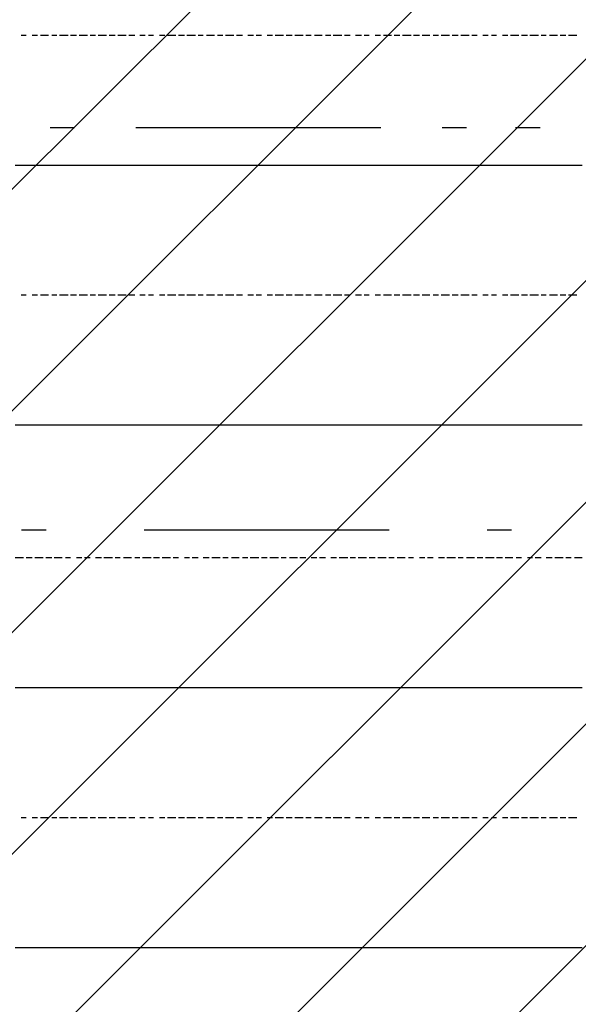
# Model space of a CAD drawing. Extents: x 997 to 109698, y 921 to 94021.
# Tile 427 of 656: x 24084 to 24939, y 38003 to 39511. Entities that reach past the tile are written whole.
import ezdxf

# ---------------------------------------------------------------- set-up
doc = ezdxf.new("R2010")
doc.units = 0
doc.header["$MEASUREMENT"] = 0
for name, color, linetype in [('12', 7, 'CONTINUOUS'), ('28', 7, 'CONTINUOUS'), ('40', 7, 'CONTINUOUS')]:
    doc.layers.add(name, color=color, linetype=linetype)

msp = doc.modelspace()

# ---------------------------------------------------------------- linework, layer by layer
at = {"layer": '12', "color": 1}
for p, q in [((24085.630503, 39487.563401), (24093.630503, 39487.563401)), ((24102.630503, 39487.563401), (24110.630503, 39487.563401)), ((24115.630503, 39487.563401), (24127.630503, 39487.563401)), ((24132.630503, 39487.563401), (24140.630503, 39487.563401)), ((24144.630503, 39487.563401), (24157.630503, 39487.563401)), ((24161.630503, 39487.563401), (24170.630503, 39487.563401)), ((24174.630503, 39487.563401), (24187.630503, 39487.563401)), ((24191.630503, 39487.563401), (24199.630503, 39487.563401)), ((24203.630503, 39487.563401), (24216.630503, 39487.563401)), ((24220.630503, 39487.563401), (24229.630503, 39487.563401)), ((24233.630503, 39487.563401), (24246.630503, 39487.563401)), ((24250.630503, 39487.563401), (24259.630503, 39487.563401)), ((24267.630503, 39487.563401), (24275.630503, 39487.563401)), ((24280.630503, 39487.563401), (24288.630503, 39487.563401)), ((24297.630503, 39487.563401), (24305.630503, 39487.563401)), ((24309.630503, 39487.563401), (24322.630503, 39487.563401)), ((24326.630503, 39487.563401), (24335.630503, 39487.563401)), ((24339.630503, 39487.563401), (24352.630503, 39487.563401)), ((24356.630503, 39487.563401), (24364.630503, 39487.563401)), ((24369.630503, 39487.563401), (24381.630503, 39487.563401)), ((24386.630503, 39487.563401), (24394.630503, 39487.563401)), ((24398.630503, 39487.563401), (24411.630503, 39487.563401)), ((24415.630503, 39487.563401), (24424.630503, 39487.563401)), ((24432.630503, 39487.563401), (24441.630503, 39487.563401)), ((24445.630503, 39487.563401), (24453.630503, 39487.563401)), ((24462.630503, 39487.563401), (24470.630503, 39487.563401)), ((24474.630503, 39487.563401), (24487.630503, 39487.563401)), ((24491.630503, 39487.563401), (24500.630503, 39487.563401)), ((24504.630503, 39487.563401), (24517.630503, 39487.563401)), ((24521.630503, 39487.563401), (24529.630503, 39487.563401)), ((24534.630503, 39487.563401), (24546.630503, 39487.563401)), ((24551.630503, 39487.563401), (24559.630503, 39487.563401)), ((24563.630503, 39487.563401), (24576.630503, 39487.563401)), ((24580.630503, 39487.563401), (24589.630503, 39487.563401)), ((24597.630503, 39487.563401), (24606.630503, 39487.563401)), ((24610.630503, 39487.563401), (24618.630503, 39487.563401)), ((24627.630503, 39487.563401), (24635.630503, 39487.563401)), ((24640.630503, 39487.563401), (24652.630503, 39487.563401)), ((24656.630503, 39487.563401), (24665.630503, 39487.563401)), ((24669.630503, 39487.563401), (24682.630503, 39487.563401)), ((24686.630503, 39487.563401), (24695.630503, 39487.563401)), ((24699.630503, 39487.563401), (24711.630503, 39487.563401)), ((24716.630503, 39487.563401), (24724.630503, 39487.563401)), ((24728.630503, 39487.563401), (24741.630503, 39487.563401)), ((24745.630503, 39487.563401), (24754.630503, 39487.563401)), ((24758.630503, 39487.563401), (24771.630503, 39487.563401)), ((24775.630503, 39487.563401), (24783.630503, 39487.563401)), ((24792.630503, 39487.563401), (24800.630503, 39487.563401)), ((24805.630503, 39487.563401), (24813.630503, 39487.563401)), ((24822.630503, 39487.563401), (24830.630503, 39487.563401)), ((24834.630503, 39487.563401), (24847.630503, 39487.563401)), ((24851.630503, 39487.563401), (24860.630503, 39487.563401)), ((24864.630503, 39487.563401), (24877.630503, 39487.563401)), ((24881.630503, 39487.563401), (24889.630503, 39487.563401)), ((24894.630503, 39487.563401), (24906.630503, 39487.563401)), ((24910.630503, 39487.563401), (24919.630503, 39487.563401)), ((24923.630503, 39487.563401), (24936.630503, 39487.563401)), ((24085.630503, 39089.563401), (24093.630503, 39089.563401)), ((24102.630503, 39089.563401), (24110.630503, 39089.563401)), ((24115.630503, 39089.563401), (24127.630503, 39089.563401)), ((24132.630503, 39089.563401), (24140.630503, 39089.563401)), ((24144.630503, 39089.563401), (24157.630503, 39089.563401)), ((24161.630503, 39089.563401), (24170.630503, 39089.563401)), ((24174.630503, 39089.563401), (24187.630503, 39089.563401)), ((24191.630503, 39089.563401), (24199.630503, 39089.563401)), ((24203.630503, 39089.563401), (24216.630503, 39089.563401)), ((24220.630503, 39089.563401), (24229.630503, 39089.563401)), ((24233.630503, 39089.563401), (24246.630503, 39089.563401)), ((24250.630503, 39089.563401), (24259.630503, 39089.563401)), ((24267.630503, 39089.563401), (24275.630503, 39089.563401)), ((24280.630503, 39089.563401), (24288.630503, 39089.563401)), ((24297.630503, 39089.563401), (24305.630503, 39089.563401)), ((24309.630503, 39089.563401), (24322.630503, 39089.563401)), ((24326.630503, 39089.563401), (24335.630503, 39089.563401)), ((24339.630503, 39089.563401), (24352.630503, 39089.563401)), ((24356.630503, 39089.563401), (24364.630503, 39089.563401)), ((24369.630503, 39089.563401), (24381.630503, 39089.563401)), ((24386.630503, 39089.563401), (24394.630503, 39089.563401)), ((24398.630503, 39089.563401), (24411.630503, 39089.563401)), ((24415.630503, 39089.563401), (24424.630503, 39089.563401)), ((24432.630503, 39089.563401), (24441.630503, 39089.563401)), ((24445.630503, 39089.563401), (24453.630503, 39089.563401)), ((24462.630503, 39089.563401), (24470.630503, 39089.563401)), ((24474.630503, 39089.563401), (24487.630503, 39089.563401)), ((24491.630503, 39089.563401), (24500.630503, 39089.563401)), ((24504.630503, 39089.563401), (24517.630503, 39089.563401)), ((24521.630503, 39089.563401), (24529.630503, 39089.563401)), ((24534.630503, 39089.563401), (24546.630503, 39089.563401)), ((24551.630503, 39089.563401), (24559.630503, 39089.563401)), ((24563.630503, 39089.563401), (24576.630503, 39089.563401)), ((24580.630503, 39089.563401), (24589.630503, 39089.563401)), ((24597.630503, 39089.563401), (24606.630503, 39089.563401)), ((24610.630503, 39089.563401), (24618.630503, 39089.563401)), ((24627.630503, 39089.563401), (24635.630503, 39089.563401)), ((24640.630503, 39089.563401), (24652.630503, 39089.563401)), ((24656.630503, 39089.563401), (24665.630503, 39089.563401)), ((24669.630503, 39089.563401), (24682.630503, 39089.563401)), ((24686.630503, 39089.563401), (24695.630503, 39089.563401)), ((24699.630503, 39089.563401), (24711.630503, 39089.563401)), ((24716.630503, 39089.563401), (24724.630503, 39089.563401)), ((24728.630503, 39089.563401), (24741.630503, 39089.563401)), ((24745.630503, 39089.563401), (24754.630503, 39089.563401)), ((24758.630503, 39089.563401), (24771.630503, 39089.563401)), ((24775.630503, 39089.563401), (24783.630503, 39089.563401)), ((24792.630503, 39089.563401), (24800.630503, 39089.563401)), ((24805.630503, 39089.563401), (24813.630503, 39089.563401)), ((24822.630503, 39089.563401), (24830.630503, 39089.563401)), ((24834.630503, 39089.563401), (24847.630503, 39089.563401)), ((24851.630503, 39089.563401), (24860.630503, 39089.563401)), ((24864.630503, 39089.563401), (24877.630503, 39089.563401)), ((24881.630503, 39089.563401), (24889.630503, 39089.563401)), ((24894.630503, 39089.563401), (24906.630503, 39089.563401)), ((24910.630503, 39089.563401), (24919.630503, 39089.563401)), ((24923.630503, 39089.563401), (24936.630503, 39089.563401)), ((24076.630503, 38687.563401), (24089.630503, 38687.563401)), ((24093.630503, 38687.563401), (24102.630503, 38687.563401)), ((24106.630503, 38687.563401), (24119.630503, 38687.563401)), ((24123.630503, 38687.563401), (24132.630503, 38687.563401)), ((24136.630503, 38687.563401), (24148.630503, 38687.563401)), ((24153.630503, 38687.563401), (24161.630503, 38687.563401)), ((24170.630503, 38687.563401), (24178.630503, 38687.563401)), ((24182.630503, 38687.563401), (24191.630503, 38687.563401)), ((24199.630503, 38687.563401), (24208.630503, 38687.563401)), ((24212.630503, 38687.563401), (24225.630503, 38687.563401)), ((24229.630503, 38687.563401), (24237.630503, 38687.563401)), ((24242.630503, 38687.563401), (24254.630503, 38687.563401)), ((24259.630503, 38687.563401), (24267.630503, 38687.563401)), ((24271.630503, 38687.563401), (24284.630503, 38687.563401)), ((24288.630503, 38687.563401), (24297.630503, 38687.563401)), ((24301.630503, 38687.563401), (24314.630503, 38687.563401)), ((24318.630503, 38687.563401), (24326.630503, 38687.563401)), ((24335.630503, 38687.563401), (24343.630503, 38687.563401)), ((24347.630503, 38687.563401), (24356.630503, 38687.563401)), ((24364.630503, 38687.563401), (24373.630503, 38687.563401)), ((24377.630503, 38687.563401), (24390.630503, 38687.563401)), ((24394.630503, 38687.563401), (24402.630503, 38687.563401)), ((24407.630503, 38687.563401), (24419.630503, 38687.563401)), ((24424.630503, 38687.563401), (24432.630503, 38687.563401)), ((24436.630503, 38687.563401), (24449.630503, 38687.563401)), ((24453.630503, 38687.563401), (24462.630503, 38687.563401)), ((24466.630503, 38687.563401), (24479.630503, 38687.563401)), ((24483.630503, 38687.563401), (24491.630503, 38687.563401)), ((24496.630503, 38687.563401), (24508.630503, 38687.563401)), ((24512.630503, 38687.563401), (24521.630503, 38687.563401)), ((24529.630503, 38687.563401), (24538.630503, 38687.563401)), ((24542.630503, 38687.563401), (24551.630503, 38687.563401)), ((24559.630503, 38687.563401), (24568.630503, 38687.563401)), ((24572.630503, 38687.563401), (24585.630503, 38687.563401)), ((24589.630503, 38687.563401), (24597.630503, 38687.563401)), ((24601.630503, 38687.563401), (24614.630503, 38687.563401)), ((24618.630503, 38687.563401), (24627.630503, 38687.563401)), ((24631.630503, 38687.563401), (24644.630503, 38687.563401)), ((24648.630503, 38687.563401), (24656.630503, 38687.563401)), ((24661.630503, 38687.563401), (24673.630503, 38687.563401)), ((24678.630503, 38687.563401), (24686.630503, 38687.563401)), ((24695.630503, 38687.563401), (24703.630503, 38687.563401)), ((24707.630503, 38687.563401), (24716.630503, 38687.563401)), ((24724.630503, 38687.563401), (24733.630503, 38687.563401)), ((24737.630503, 38687.563401), (24750.630503, 38687.563401)), ((24754.630503, 38687.563401), (24762.630503, 38687.563401)), ((24767.630503, 38687.563401), (24779.630503, 38687.563401)), ((24783.630503, 38687.563401), (24792.630503, 38687.563401)), ((24796.630503, 38687.563401), (24809.630503, 38687.563401)), ((24813.630503, 38687.563401), (24822.630503, 38687.563401)), ((24826.630503, 38687.563401), (24838.630503, 38687.563401)), ((24843.630503, 38687.563401), (24851.630503, 38687.563401)), ((24860.630503, 38687.563401), (24868.630503, 38687.563401)), ((24872.630503, 38687.563401), (24881.630503, 38687.563401)), ((24889.630503, 38687.563401), (24898.630503, 38687.563401)), ((24902.630503, 38687.563401), (24915.630503, 38687.563401)), ((24919.630503, 38687.563401), (24927.630503, 38687.563401)), ((24932.630503, 38687.563401), (24944.630503, 38687.563401)), ((24085.630503, 38289.563401), (24093.630503, 38289.563401)), ((24102.630503, 38289.563401), (24110.630503, 38289.563401)), ((24115.630503, 38289.563401), (24127.630503, 38289.563401)), ((24132.630503, 38289.563401), (24140.630503, 38289.563401)), ((24144.630503, 38289.563401), (24157.630503, 38289.563401)), ((24161.630503, 38289.563401), (24170.630503, 38289.563401)), ((24174.630503, 38289.563401), (24187.630503, 38289.563401)), ((24191.630503, 38289.563401), (24199.630503, 38289.563401)), ((24203.630503, 38289.563401), (24216.630503, 38289.563401)), ((24220.630503, 38289.563401), (24229.630503, 38289.563401)), ((24233.630503, 38289.563401), (24246.630503, 38289.563401)), ((24250.630503, 38289.563401), (24259.630503, 38289.563401)), ((24267.630503, 38289.563401), (24275.630503, 38289.563401)), ((24280.630503, 38289.563401), (24288.630503, 38289.563401)), ((24297.630503, 38289.563401), (24305.630503, 38289.563401)), ((24309.630503, 38289.563401), (24322.630503, 38289.563401)), ((24326.630503, 38289.563401), (24335.630503, 38289.563401)), ((24339.630503, 38289.563401), (24352.630503, 38289.563401)), ((24356.630503, 38289.563401), (24364.630503, 38289.563401)), ((24369.630503, 38289.563401), (24381.630503, 38289.563401)), ((24386.630503, 38289.563401), (24394.630503, 38289.563401)), ((24398.630503, 38289.563401), (24411.630503, 38289.563401)), ((24415.630503, 38289.563401), (24424.630503, 38289.563401)), ((24432.630503, 38289.563401), (24441.630503, 38289.563401)), ((24445.630503, 38289.563401), (24453.630503, 38289.563401)), ((24462.630503, 38289.563401), (24470.630503, 38289.563401)), ((24474.630503, 38289.563401), (24487.630503, 38289.563401)), ((24491.630503, 38289.563401), (24500.630503, 38289.563401)), ((24504.630503, 38289.563401), (24517.630503, 38289.563401)), ((24521.630503, 38289.563401), (24529.630503, 38289.563401)), ((24534.630503, 38289.563401), (24546.630503, 38289.563401)), ((24551.630503, 38289.563401), (24559.630503, 38289.563401)), ((24563.630503, 38289.563401), (24576.630503, 38289.563401)), ((24580.630503, 38289.563401), (24589.630503, 38289.563401)), ((24597.630503, 38289.563401), (24606.630503, 38289.563401)), ((24610.630503, 38289.563401), (24618.630503, 38289.563401)), ((24627.630503, 38289.563401), (24635.630503, 38289.563401)), ((24640.630503, 38289.563401), (24652.630503, 38289.563401)), ((24656.630503, 38289.563401), (24665.630503, 38289.563401)), ((24669.630503, 38289.563401), (24682.630503, 38289.563401)), ((24686.630503, 38289.563401), (24695.630503, 38289.563401)), ((24699.630503, 38289.563401), (24711.630503, 38289.563401)), ((24716.630503, 38289.563401), (24724.630503, 38289.563401)), ((24728.630503, 38289.563401), (24741.630503, 38289.563401)), ((24745.630503, 38289.563401), (24754.630503, 38289.563401)), ((24758.630503, 38289.563401), (24771.630503, 38289.563401)), ((24775.630503, 38289.563401), (24783.630503, 38289.563401)), ((24792.630503, 38289.563401), (24800.630503, 38289.563401)), ((24805.630503, 38289.563401), (24813.630503, 38289.563401)), ((24822.630503, 38289.563401), (24830.630503, 38289.563401)), ((24834.630503, 38289.563401), (24847.630503, 38289.563401)), ((24851.630503, 38289.563401), (24860.630503, 38289.563401)), ((24864.630503, 38289.563401), (24877.630503, 38289.563401)), ((24881.630503, 38289.563401), (24889.630503, 38289.563401)), ((24894.630503, 38289.563401), (24906.630503, 38289.563401)), ((24910.630503, 38289.563401), (24919.630503, 38289.563401)), ((24923.630503, 38289.563401), (24936.630503, 38289.563401))]:
    msp.add_line(p, q, dxfattribs=at)
at = {"layer": '12', "color": 5}
for p, q in [((24076.630503, 39288.563401), (24085.630503, 39288.563401)), ((24085.630503, 39288.563401), (24093.630503, 39288.563401)), ((24093.630503, 39288.563401), (24106.630503, 39288.563401)), ((24106.630503, 39288.563401), (24115.630503, 39288.563401)), ((24115.630503, 39288.563401), (24127.630503, 39288.563401)), ((24127.630503, 39288.563401), (24136.630503, 39288.563401)), ((24136.630503, 39288.563401), (24144.630503, 39288.563401)), ((24144.630503, 39288.563401), (24157.630503, 39288.563401)), ((24157.630503, 39288.563401), (24165.630503, 39288.563401)), ((24165.630503, 39288.563401), (24174.630503, 39288.563401)), ((24174.630503, 39288.563401), (24187.630503, 39288.563401)), ((24187.630503, 39288.563401), (24195.630503, 39288.563401)), ((24195.630503, 39288.563401), (24203.630503, 39288.563401)), ((24203.630503, 39288.563401), (24216.630503, 39288.563401)), ((24216.630503, 39288.563401), (24225.630503, 39288.563401)), ((24225.630503, 39288.563401), (24233.630503, 39288.563401)), ((24233.630503, 39288.563401), (24246.630503, 39288.563401)), ((24246.630503, 39288.563401), (24254.630503, 39288.563401)), ((24254.630503, 39288.563401), (24267.630503, 39288.563401)), ((24267.630503, 39288.563401), (24275.630503, 39288.563401)), ((24275.630503, 39288.563401), (24284.630503, 39288.563401)), ((24284.630503, 39288.563401), (24297.630503, 39288.563401)), ((24297.630503, 39288.563401), (24305.630503, 39288.563401)), ((24305.630503, 39288.563401), (24314.630503, 39288.563401)), ((24314.630503, 39288.563401), (24326.630503, 39288.563401)), ((24326.630503, 39288.563401), (24335.630503, 39288.563401)), ((24335.630503, 39288.563401), (24343.630503, 39288.563401)), ((24343.630503, 39288.563401), (24356.630503, 39288.563401)), ((24356.630503, 39288.563401), (24364.630503, 39288.563401)), ((24364.630503, 39288.563401), (24377.630503, 39288.563401)), ((24377.630503, 39288.563401), (24386.630503, 39288.563401)), ((24386.630503, 39288.563401), (24394.630503, 39288.563401)), ((24394.630503, 39288.563401), (24407.630503, 39288.563401)), ((24407.630503, 39288.563401), (24415.630503, 39288.563401)), ((24415.630503, 39288.563401), (24424.630503, 39288.563401)), ((24424.630503, 39288.563401), (24436.630503, 39288.563401)), ((24436.630503, 39288.563401), (24445.630503, 39288.563401)), ((24445.630503, 39288.563401), (24453.630503, 39288.563401)), ((24453.630503, 39288.563401), (24466.630503, 39288.563401)), ((24466.630503, 39288.563401), (24474.630503, 39288.563401)), ((24474.630503, 39288.563401), (24487.630503, 39288.563401)), ((24487.630503, 39288.563401), (24496.630503, 39288.563401)), ((24496.630503, 39288.563401), (24504.630503, 39288.563401)), ((24504.630503, 39288.563401), (24517.630503, 39288.563401)), ((24517.630503, 39288.563401), (24525.630503, 39288.563401)), ((24525.630503, 39288.563401), (24534.630503, 39288.563401)), ((24534.630503, 39288.563401), (24546.630503, 39288.563401)), ((24546.630503, 39288.563401), (24555.630503, 39288.563401)), ((24555.630503, 39288.563401), (24563.630503, 39288.563401)), ((24563.630503, 39288.563401), (24576.630503, 39288.563401)), ((24576.630503, 39288.563401), (24585.630503, 39288.563401)), ((24585.630503, 39288.563401), (24597.630503, 39288.563401)), ((24597.630503, 39288.563401), (24606.630503, 39288.563401)), ((24606.630503, 39288.563401), (24614.630503, 39288.563401)), ((24614.630503, 39288.563401), (24627.630503, 39288.563401)), ((24627.630503, 39288.563401), (24635.630503, 39288.563401)), ((24635.630503, 39288.563401), (24644.630503, 39288.563401)), ((24644.630503, 39288.563401), (24656.630503, 39288.563401)), ((24656.630503, 39288.563401), (24665.630503, 39288.563401)), ((24665.630503, 39288.563401), (24673.630503, 39288.563401)), ((24673.630503, 39288.563401), (24686.630503, 39288.563401)), ((24686.630503, 39288.563401), (24695.630503, 39288.563401)), ((24695.630503, 39288.563401), (24707.630503, 39288.563401)), ((24707.630503, 39288.563401), (24716.630503, 39288.563401)), ((24716.630503, 39288.563401), (24724.630503, 39288.563401)), ((24724.630503, 39288.563401), (24737.630503, 39288.563401)), ((24737.630503, 39288.563401), (24745.630503, 39288.563401)), ((24745.630503, 39288.563401), (24754.630503, 39288.563401)), ((24754.630503, 39288.563401), (24767.630503, 39288.563401)), ((24767.630503, 39288.563401), (24775.630503, 39288.563401)), ((24775.630503, 39288.563401), (24783.630503, 39288.563401)), ((24783.630503, 39288.563401), (24796.630503, 39288.563401)), ((24796.630503, 39288.563401), (24805.630503, 39288.563401)), ((24805.630503, 39288.563401), (24813.630503, 39288.563401)), ((24813.630503, 39288.563401), (24826.630503, 39288.563401)), ((24826.630503, 39288.563401), (24834.630503, 39288.563401)), ((24834.630503, 39288.563401), (24847.630503, 39288.563401)), ((24847.630503, 39288.563401), (24855.630503, 39288.563401)), ((24855.630503, 39288.563401), (24864.630503, 39288.563401)), ((24864.630503, 39288.563401), (24877.630503, 39288.563401)), ((24877.630503, 39288.563401), (24885.630503, 39288.563401)), ((24885.630503, 39288.563401), (24894.630503, 39288.563401)), ((24894.630503, 39288.563401), (24906.630503, 39288.563401)), ((24906.630503, 39288.563401), (24915.630503, 39288.563401)), ((24915.630503, 39288.563401), (24923.630503, 39288.563401)), ((24923.630503, 39288.563401), (24936.630503, 39288.563401)), ((24936.630503, 39288.563401), (24944.630503, 39288.563401)), ((24076.630503, 38890.563401), (24085.630503, 38890.563401)), ((24085.630503, 38890.563401), (24093.630503, 38890.563401)), ((24093.630503, 38890.563401), (24106.630503, 38890.563401)), ((24106.630503, 38890.563401), (24115.630503, 38890.563401)), ((24115.630503, 38890.563401), (24127.630503, 38890.563401)), ((24127.630503, 38890.563401), (24136.630503, 38890.563401)), ((24136.630503, 38890.563401), (24144.630503, 38890.563401)), ((24144.630503, 38890.563401), (24157.630503, 38890.563401)), ((24157.630503, 38890.563401), (24165.630503, 38890.563401)), ((24165.630503, 38890.563401), (24174.630503, 38890.563401)), ((24174.630503, 38890.563401), (24187.630503, 38890.563401)), ((24187.630503, 38890.563401), (24195.630503, 38890.563401)), ((24195.630503, 38890.563401), (24203.630503, 38890.563401)), ((24203.630503, 38890.563401), (24216.630503, 38890.563401)), ((24216.630503, 38890.563401), (24225.630503, 38890.563401)), ((24225.630503, 38890.563401), (24233.630503, 38890.563401)), ((24233.630503, 38890.563401), (24246.630503, 38890.563401)), ((24246.630503, 38890.563401), (24254.630503, 38890.563401)), ((24254.630503, 38890.563401), (24267.630503, 38890.563401)), ((24267.630503, 38890.563401), (24275.630503, 38890.563401)), ((24275.630503, 38890.563401), (24284.630503, 38890.563401)), ((24284.630503, 38890.563401), (24297.630503, 38890.563401)), ((24297.630503, 38890.563401), (24305.630503, 38890.563401)), ((24305.630503, 38890.563401), (24314.630503, 38890.563401)), ((24314.630503, 38890.563401), (24326.630503, 38890.563401)), ((24326.630503, 38890.563401), (24335.630503, 38890.563401)), ((24335.630503, 38890.563401), (24343.630503, 38890.563401)), ((24343.630503, 38890.563401), (24356.630503, 38890.563401)), ((24356.630503, 38890.563401), (24364.630503, 38890.563401)), ((24364.630503, 38890.563401), (24377.630503, 38890.563401)), ((24377.630503, 38890.563401), (24386.630503, 38890.563401)), ((24386.630503, 38890.563401), (24394.630503, 38890.563401)), ((24394.630503, 38890.563401), (24407.630503, 38890.563401)), ((24407.630503, 38890.563401), (24415.630503, 38890.563401)), ((24415.630503, 38890.563401), (24424.630503, 38890.563401)), ((24424.630503, 38890.563401), (24436.630503, 38890.563401)), ((24436.630503, 38890.563401), (24445.630503, 38890.563401)), ((24445.630503, 38890.563401), (24453.630503, 38890.563401)), ((24453.630503, 38890.563401), (24466.630503, 38890.563401)), ((24466.630503, 38890.563401), (24474.630503, 38890.563401)), ((24474.630503, 38890.563401), (24487.630503, 38890.563401)), ((24487.630503, 38890.563401), (24496.630503, 38890.563401)), ((24496.630503, 38890.563401), (24504.630503, 38890.563401)), ((24504.630503, 38890.563401), (24517.630503, 38890.563401)), ((24517.630503, 38890.563401), (24525.630503, 38890.563401)), ((24525.630503, 38890.563401), (24534.630503, 38890.563401)), ((24534.630503, 38890.563401), (24546.630503, 38890.563401)), ((24546.630503, 38890.563401), (24555.630503, 38890.563401)), ((24555.630503, 38890.563401), (24563.630503, 38890.563401)), ((24563.630503, 38890.563401), (24576.630503, 38890.563401)), ((24576.630503, 38890.563401), (24585.630503, 38890.563401)), ((24585.630503, 38890.563401), (24597.630503, 38890.563401)), ((24597.630503, 38890.563401), (24606.630503, 38890.563401)), ((24606.630503, 38890.563401), (24614.630503, 38890.563401)), ((24614.630503, 38890.563401), (24627.630503, 38890.563401)), ((24627.630503, 38890.563401), (24635.630503, 38890.563401)), ((24635.630503, 38890.563401), (24644.630503, 38890.563401)), ((24644.630503, 38890.563401), (24656.630503, 38890.563401)), ((24656.630503, 38890.563401), (24665.630503, 38890.563401)), ((24665.630503, 38890.563401), (24673.630503, 38890.563401)), ((24673.630503, 38890.563401), (24686.630503, 38890.563401)), ((24686.630503, 38890.563401), (24695.630503, 38890.563401)), ((24695.630503, 38890.563401), (24707.630503, 38890.563401)), ((24707.630503, 38890.563401), (24716.630503, 38890.563401)), ((24716.630503, 38890.563401), (24724.630503, 38890.563401)), ((24724.630503, 38890.563401), (24737.630503, 38890.563401)), ((24737.630503, 38890.563401), (24745.630503, 38890.563401)), ((24745.630503, 38890.563401), (24754.630503, 38890.563401)), ((24754.630503, 38890.563401), (24767.630503, 38890.563401)), ((24767.630503, 38890.563401), (24775.630503, 38890.563401)), ((24775.630503, 38890.563401), (24783.630503, 38890.563401)), ((24783.630503, 38890.563401), (24796.630503, 38890.563401)), ((24796.630503, 38890.563401), (24805.630503, 38890.563401)), ((24805.630503, 38890.563401), (24813.630503, 38890.563401)), ((24813.630503, 38890.563401), (24826.630503, 38890.563401)), ((24826.630503, 38890.563401), (24834.630503, 38890.563401)), ((24834.630503, 38890.563401), (24847.630503, 38890.563401)), ((24847.630503, 38890.563401), (24855.630503, 38890.563401)), ((24855.630503, 38890.563401), (24864.630503, 38890.563401)), ((24864.630503, 38890.563401), (24877.630503, 38890.563401)), ((24877.630503, 38890.563401), (24885.630503, 38890.563401)), ((24885.630503, 38890.563401), (24894.630503, 38890.563401)), ((24894.630503, 38890.563401), (24906.630503, 38890.563401)), ((24906.630503, 38890.563401), (24915.630503, 38890.563401)), ((24915.630503, 38890.563401), (24923.630503, 38890.563401)), ((24923.630503, 38890.563401), (24936.630503, 38890.563401)), ((24936.630503, 38890.563401), (24944.630503, 38890.563401)), ((24076.630503, 38488.563401), (24085.630503, 38488.563401)), ((24085.630503, 38488.563401), (24093.630503, 38488.563401)), ((24093.630503, 38488.563401), (24106.630503, 38488.563401)), ((24106.630503, 38488.563401), (24115.630503, 38488.563401)), ((24115.630503, 38488.563401), (24127.630503, 38488.563401)), ((24127.630503, 38488.563401), (24136.630503, 38488.563401)), ((24136.630503, 38488.563401), (24144.630503, 38488.563401)), ((24144.630503, 38488.563401), (24157.630503, 38488.563401)), ((24157.630503, 38488.563401), (24165.630503, 38488.563401)), ((24165.630503, 38488.563401), (24174.630503, 38488.563401)), ((24174.630503, 38488.563401), (24187.630503, 38488.563401)), ((24187.630503, 38488.563401), (24195.630503, 38488.563401)), ((24195.630503, 38488.563401), (24203.630503, 38488.563401)), ((24203.630503, 38488.563401), (24216.630503, 38488.563401)), ((24216.630503, 38488.563401), (24225.630503, 38488.563401)), ((24225.630503, 38488.563401), (24233.630503, 38488.563401)), ((24233.630503, 38488.563401), (24246.630503, 38488.563401)), ((24246.630503, 38488.563401), (24254.630503, 38488.563401)), ((24254.630503, 38488.563401), (24267.630503, 38488.563401)), ((24267.630503, 38488.563401), (24275.630503, 38488.563401)), ((24275.630503, 38488.563401), (24284.630503, 38488.563401)), ((24284.630503, 38488.563401), (24297.630503, 38488.563401)), ((24297.630503, 38488.563401), (24305.630503, 38488.563401)), ((24305.630503, 38488.563401), (24314.630503, 38488.563401)), ((24314.630503, 38488.563401), (24326.630503, 38488.563401)), ((24326.630503, 38488.563401), (24335.630503, 38488.563401)), ((24335.630503, 38488.563401), (24343.630503, 38488.563401)), ((24343.630503, 38488.563401), (24356.630503, 38488.563401)), ((24356.630503, 38488.563401), (24364.630503, 38488.563401)), ((24364.630503, 38488.563401), (24377.630503, 38488.563401)), ((24377.630503, 38488.563401), (24386.630503, 38488.563401)), ((24386.630503, 38488.563401), (24394.630503, 38488.563401)), ((24394.630503, 38488.563401), (24407.630503, 38488.563401)), ((24407.630503, 38488.563401), (24415.630503, 38488.563401)), ((24415.630503, 38488.563401), (24424.630503, 38488.563401)), ((24424.630503, 38488.563401), (24436.630503, 38488.563401)), ((24436.630503, 38488.563401), (24445.630503, 38488.563401)), ((24445.630503, 38488.563401), (24453.630503, 38488.563401)), ((24453.630503, 38488.563401), (24466.630503, 38488.563401)), ((24466.630503, 38488.563401), (24474.630503, 38488.563401)), ((24474.630503, 38488.563401), (24487.630503, 38488.563401)), ((24487.630503, 38488.563401), (24496.630503, 38488.563401)), ((24496.630503, 38488.563401), (24504.630503, 38488.563401)), ((24504.630503, 38488.563401), (24517.630503, 38488.563401)), ((24517.630503, 38488.563401), (24525.630503, 38488.563401)), ((24525.630503, 38488.563401), (24534.630503, 38488.563401)), ((24534.630503, 38488.563401), (24546.630503, 38488.563401)), ((24546.630503, 38488.563401), (24555.630503, 38488.563401)), ((24555.630503, 38488.563401), (24563.630503, 38488.563401)), ((24563.630503, 38488.563401), (24576.630503, 38488.563401)), ((24576.630503, 38488.563401), (24585.630503, 38488.563401)), ((24585.630503, 38488.563401), (24597.630503, 38488.563401)), ((24597.630503, 38488.563401), (24606.630503, 38488.563401)), ((24606.630503, 38488.563401), (24614.630503, 38488.563401)), ((24614.630503, 38488.563401), (24627.630503, 38488.563401)), ((24627.630503, 38488.563401), (24635.630503, 38488.563401)), ((24635.630503, 38488.563401), (24644.630503, 38488.563401)), ((24644.630503, 38488.563401), (24656.630503, 38488.563401)), ((24656.630503, 38488.563401), (24665.630503, 38488.563401)), ((24665.630503, 38488.563401), (24673.630503, 38488.563401)), ((24673.630503, 38488.563401), (24686.630503, 38488.563401)), ((24686.630503, 38488.563401), (24695.630503, 38488.563401)), ((24695.630503, 38488.563401), (24707.630503, 38488.563401)), ((24707.630503, 38488.563401), (24716.630503, 38488.563401)), ((24716.630503, 38488.563401), (24724.630503, 38488.563401)), ((24724.630503, 38488.563401), (24737.630503, 38488.563401)), ((24737.630503, 38488.563401), (24745.630503, 38488.563401)), ((24745.630503, 38488.563401), (24754.630503, 38488.563401)), ((24754.630503, 38488.563401), (24767.630503, 38488.563401)), ((24767.630503, 38488.563401), (24775.630503, 38488.563401)), ((24775.630503, 38488.563401), (24783.630503, 38488.563401)), ((24783.630503, 38488.563401), (24796.630503, 38488.563401)), ((24796.630503, 38488.563401), (24805.630503, 38488.563401)), ((24805.630503, 38488.563401), (24813.630503, 38488.563401)), ((24813.630503, 38488.563401), (24826.630503, 38488.563401)), ((24826.630503, 38488.563401), (24834.630503, 38488.563401)), ((24834.630503, 38488.563401), (24847.630503, 38488.563401)), ((24847.630503, 38488.563401), (24855.630503, 38488.563401)), ((24855.630503, 38488.563401), (24864.630503, 38488.563401)), ((24864.630503, 38488.563401), (24877.630503, 38488.563401)), ((24877.630503, 38488.563401), (24885.630503, 38488.563401)), ((24885.630503, 38488.563401), (24894.630503, 38488.563401)), ((24894.630503, 38488.563401), (24906.630503, 38488.563401)), ((24906.630503, 38488.563401), (24915.630503, 38488.563401)), ((24915.630503, 38488.563401), (24923.630503, 38488.563401)), ((24923.630503, 38488.563401), (24936.630503, 38488.563401)), ((24936.630503, 38488.563401), (24944.630503, 38488.563401)), ((24076.630503, 38090.563401), (24085.630503, 38090.563401)), ((24085.630503, 38090.563401), (24093.630503, 38090.563401)), ((24093.630503, 38090.563401), (24106.630503, 38090.563401)), ((24106.630503, 38090.563401), (24115.630503, 38090.563401)), ((24115.630503, 38090.563401), (24127.630503, 38090.563401)), ((24127.630503, 38090.563401), (24136.630503, 38090.563401)), ((24136.630503, 38090.563401), (24144.630503, 38090.563401)), ((24144.630503, 38090.563401), (24157.630503, 38090.563401)), ((24157.630503, 38090.563401), (24165.630503, 38090.563401)), ((24165.630503, 38090.563401), (24174.630503, 38090.563401)), ((24174.630503, 38090.563401), (24187.630503, 38090.563401)), ((24187.630503, 38090.563401), (24195.630503, 38090.563401)), ((24195.630503, 38090.563401), (24203.630503, 38090.563401)), ((24203.630503, 38090.563401), (24216.630503, 38090.563401)), ((24216.630503, 38090.563401), (24225.630503, 38090.563401)), ((24225.630503, 38090.563401), (24233.630503, 38090.563401)), ((24233.630503, 38090.563401), (24246.630503, 38090.563401)), ((24246.630503, 38090.563401), (24254.630503, 38090.563401)), ((24254.630503, 38090.563401), (24267.630503, 38090.563401)), ((24267.630503, 38090.563401), (24275.630503, 38090.563401)), ((24275.630503, 38090.563401), (24284.630503, 38090.563401)), ((24284.630503, 38090.563401), (24297.630503, 38090.563401)), ((24297.630503, 38090.563401), (24305.630503, 38090.563401)), ((24305.630503, 38090.563401), (24314.630503, 38090.563401)), ((24314.630503, 38090.563401), (24326.630503, 38090.563401)), ((24326.630503, 38090.563401), (24335.630503, 38090.563401)), ((24335.630503, 38090.563401), (24343.630503, 38090.563401)), ((24343.630503, 38090.563401), (24356.630503, 38090.563401)), ((24356.630503, 38090.563401), (24364.630503, 38090.563401)), ((24364.630503, 38090.563401), (24377.630503, 38090.563401)), ((24377.630503, 38090.563401), (24386.630503, 38090.563401)), ((24386.630503, 38090.563401), (24394.630503, 38090.563401)), ((24394.630503, 38090.563401), (24407.630503, 38090.563401)), ((24407.630503, 38090.563401), (24415.630503, 38090.563401)), ((24415.630503, 38090.563401), (24424.630503, 38090.563401)), ((24424.630503, 38090.563401), (24436.630503, 38090.563401)), ((24436.630503, 38090.563401), (24445.630503, 38090.563401)), ((24445.630503, 38090.563401), (24453.630503, 38090.563401)), ((24453.630503, 38090.563401), (24466.630503, 38090.563401)), ((24466.630503, 38090.563401), (24474.630503, 38090.563401)), ((24474.630503, 38090.563401), (24487.630503, 38090.563401)), ((24487.630503, 38090.563401), (24496.630503, 38090.563401)), ((24496.630503, 38090.563401), (24504.630503, 38090.563401)), ((24504.630503, 38090.563401), (24517.630503, 38090.563401)), ((24517.630503, 38090.563401), (24525.630503, 38090.563401)), ((24525.630503, 38090.563401), (24534.630503, 38090.563401)), ((24534.630503, 38090.563401), (24546.630503, 38090.563401)), ((24546.630503, 38090.563401), (24555.630503, 38090.563401)), ((24555.630503, 38090.563401), (24563.630503, 38090.563401)), ((24563.630503, 38090.563401), (24576.630503, 38090.563401)), ((24576.630503, 38090.563401), (24585.630503, 38090.563401)), ((24585.630503, 38090.563401), (24597.630503, 38090.563401)), ((24597.630503, 38090.563401), (24606.630503, 38090.563401)), ((24606.630503, 38090.563401), (24614.630503, 38090.563401)), ((24614.630503, 38090.563401), (24627.630503, 38090.563401)), ((24627.630503, 38090.563401), (24635.630503, 38090.563401)), ((24635.630503, 38090.563401), (24644.630503, 38090.563401)), ((24644.630503, 38090.563401), (24656.630503, 38090.563401)), ((24656.630503, 38090.563401), (24665.630503, 38090.563401)), ((24665.630503, 38090.563401), (24673.630503, 38090.563401)), ((24673.630503, 38090.563401), (24686.630503, 38090.563401)), ((24686.630503, 38090.563401), (24695.630503, 38090.563401)), ((24695.630503, 38090.563401), (24707.630503, 38090.563401)), ((24707.630503, 38090.563401), (24716.630503, 38090.563401)), ((24716.630503, 38090.563401), (24724.630503, 38090.563401)), ((24724.630503, 38090.563401), (24737.630503, 38090.563401)), ((24737.630503, 38090.563401), (24745.630503, 38090.563401)), ((24745.630503, 38090.563401), (24754.630503, 38090.563401)), ((24754.630503, 38090.563401), (24767.630503, 38090.563401)), ((24767.630503, 38090.563401), (24775.630503, 38090.563401)), ((24775.630503, 38090.563401), (24783.630503, 38090.563401)), ((24783.630503, 38090.563401), (24796.630503, 38090.563401)), ((24796.630503, 38090.563401), (24805.630503, 38090.563401)), ((24805.630503, 38090.563401), (24813.630503, 38090.563401)), ((24813.630503, 38090.563401), (24826.630503, 38090.563401)), ((24826.630503, 38090.563401), (24834.630503, 38090.563401)), ((24834.630503, 38090.563401), (24847.630503, 38090.563401)), ((24847.630503, 38090.563401), (24855.630503, 38090.563401)), ((24855.630503, 38090.563401), (24864.630503, 38090.563401)), ((24864.630503, 38090.563401), (24877.630503, 38090.563401)), ((24877.630503, 38090.563401), (24885.630503, 38090.563401)), ((24885.630503, 38090.563401), (24894.630503, 38090.563401)), ((24894.630503, 38090.563401), (24906.630503, 38090.563401)), ((24906.630503, 38090.563401), (24915.630503, 38090.563401)), ((24915.630503, 38090.563401), (24923.630503, 38090.563401)), ((24923.630503, 38090.563401), (24936.630503, 38090.563401)), ((24936.630503, 38090.563401), (24944.630503, 38090.563401))]:
    msp.add_line(p, q, dxfattribs=at)
at = {"layer": '28', "color": 2}
for p, q in [((20191.484712, 35370.953237), (36822.636205, 52002.104731)), ((20530.895967, 35370.953237), (36822.636205, 51662.693476)), ((20870.307222, 35370.953237), (36822.636205, 51323.282221)), ((21209.718477, 35370.953237), (36822.636205, 50983.870966)), ((21549.129732, 35370.953237), (36822.636205, 50644.459711)), ((21888.540987, 35370.953237), (36822.636205, 50305.048456)), ((22227.952242, 35370.953237), (36822.636205, 49965.637201))]:
    msp.add_line(p, q, dxfattribs=at)
at = {"layer": '28', "color": 4, "linetype": 'Continuous'}
for p, q in [((24124.130503, 38729.563401), (24086.630503, 38729.563401)), ((24836.630503, 38729.563401), (24799.130503, 38729.563401))]:
    msp.add_line(p, q, dxfattribs=at)
at = {"layer": '28', "color": 4}
msp.add_line((24649.130503, 38729.563401), (24274.130503, 38729.563401), dxfattribs=at)
at = {"layer": '40', "color": 8, "linetype": 'Continuous'}
for p, q in [((24130.116325, 39345.953238), (24167.616325, 39345.953238)), ((24261.366325, 39345.953238), (24636.366325, 39345.953238)), ((24730.116325, 39345.953238), (24767.616325, 39345.953238)), ((24842.616325, 39345.953238), (24880.116325, 39345.953238))]:
    msp.add_line(p, q, dxfattribs=at)

doc.saveas('drawing.dxf')
